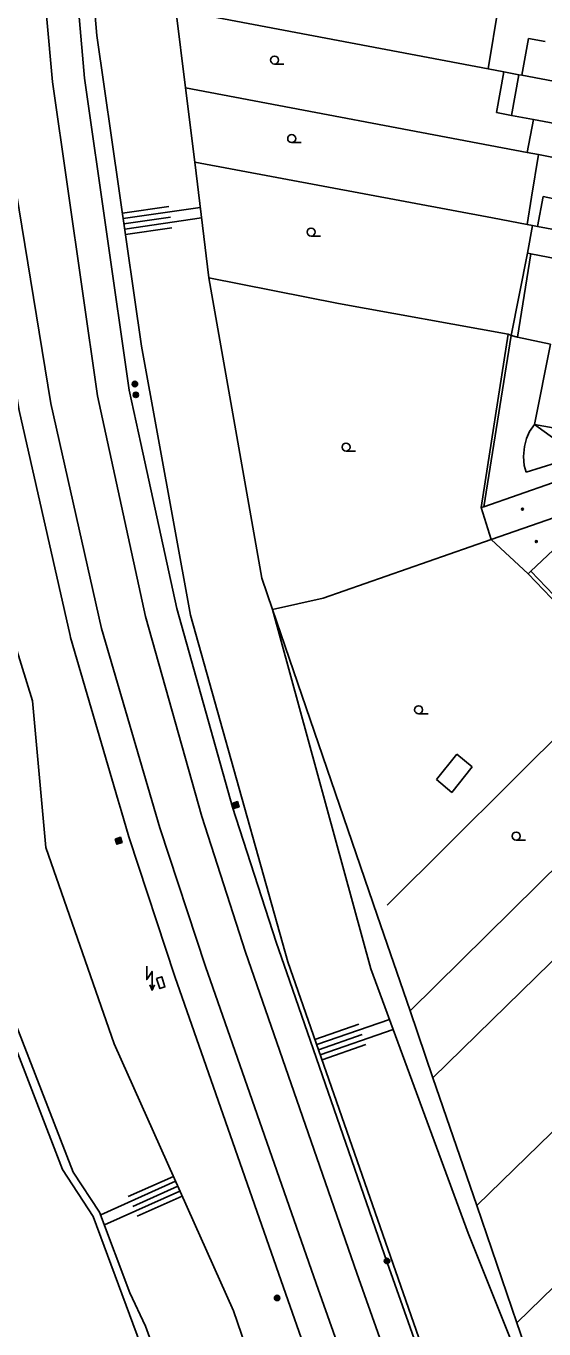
# Model space of a CAD drawing. Extents: x -596229 to -595156, y -1161237 to -1159376.
# Drawn here: x -596139.8 to -596091.5, y -1160561 to -1160439.4 of the extents above; entities that cross this region are included whole.
import ezdxf

# ---------------------------------------------------------------- set-up
doc = ezdxf.new("R2010")
doc.units = 0
for name, color, linetype in [('DOP - kresba z DSPS bez souradnic', 7, 'Continuous'), ('DOP - rozhrani ploch obecne', 7, 'Continuous'), ('Level 24', 7, 'Continuous'), ('Level 25', 7, 'Continuous'), ('Level 36', 7, 'Continuous'), ('Level 39', 7, 'Continuous'), ('TM - budovy zdene_ betonove - VP', 7, 'Continuous'), ('TM - CD - osa koleji', 7, 'Continuous'), ('TM - dolni hrana svahu', 7, 'Continuous'), ('TM - horni hrana svahu', 7, 'Continuous'), ('TM - letecke snimky - pomocna linie', 7, 'Continuous'), ('TM - plot nerozliseny - VP', 7, 'Continuous'), ('TM - rozhrani ploch obecne - VP', 7, 'Continuous'), ('TM - srafovani', 7, 'Continuous'), ('TM - zed operna - VP', 7, 'Continuous')]:
    doc.layers.add(name, color=color, linetype=linetype)

msp = doc.modelspace()

# ---------------------------------------------------------------- linework, layer by layer
at = {"layer": 'DOP - kresba z DSPS bez souradnic'}
for points in [[(-596092.69, -1160460.7), (-596093.92, -1160468.47)], [(-596097.06, -1160484.3), (-596094.53, -1160468.33)], [(-596092.68, -1160490.31), (-596086.24, -1160497.03)], [(-596101.48, -1160509.74), (-596099.57, -1160507.38)], [(-596099.57, -1160507.38), (-596098.17, -1160508.56)], [(-596098.17, -1160508.56), (-596100.05, -1160510.96)], [(-596100.05, -1160510.96), (-596101.48, -1160509.74)]]:
    msp.add_lwpolyline(points, dxfattribs=at)
at = {"layer": 'DOP - rozhrani ploch obecne'}
for points in [[(-596125.79, -1160437.93), (-596096.67, -1160443.44)], [(-596096.67, -1160443.44), (-596095.21, -1160443.72)], [(-596095.9, -1160447.53), (-596095.21, -1160443.72)], [(-596095.21, -1160443.72), (-596093.79, -1160443.99)], [(-596124.9, -1160445.21), (-596093.02, -1160451.26)], [(-596094.48, -1160447.8), (-596095.9, -1160447.53)], [(-596093.02, -1160451.26), (-596092.44, -1160448.18)], [(-596091.98, -1160451.45), (-596093.02, -1160451.26)], [(-596092.62, -1160455.43), (-596091.98, -1160451.45)], [(-596091.98, -1160451.45), (-596089.37, -1160451.95)], [(-596124.04, -1160452.16), (-596096.27, -1160457.36)], [(-596093.02, -1160457.97), (-596092.62, -1160455.43)], [(-596096.27, -1160457.36), (-596093.02, -1160457.97)], [(-596093.02, -1160457.97), (-596092.52, -1160458.06)], [(-596094.53, -1160468.33), (-596092.99, -1160460.64)], [(-596110.63, -1160465.35), (-596122.71, -1160462.94)], [(-596094.81, -1160468.2), (-596110.63, -1160465.35)], [(-596097.3, -1160484.38), (-596094.81, -1160468.2)], [(-596094.81, -1160468.2), (-596094.53, -1160468.33)], [(-596093.92, -1160468.47), (-596094.53, -1160468.33)], [(-596090.86, -1160469.14), (-596093.92, -1160468.47)], [(-596112.07, -1160492.83), (-596096.37, -1160487.35)], [(-596086.49, -1160497.27), (-596092.94, -1160490.55)], [(-596116.78, -1160493.88), (-596112.07, -1160492.83)], [(-596106.08, -1160521.47), (-596088.77, -1160504.24)], [(-596103.95, -1160531.33), (-596080.17, -1160507.9)], [(-596101.81, -1160537.59), (-596078.47, -1160514.77)], [(-596097.73, -1160549.52), (-596068.67, -1160521.24)], [(-596093.99, -1160560.46), (-596075.54, -1160542.5)]]:
    msp.add_lwpolyline(points, dxfattribs=at)
at = {"layer": 'Level 24'}
msp.add_lwpolyline([(-596127.59, -1160528.31), (-596127.29, -1160529.26), (-596126.81, -1160529.11), (-596127.11, -1160528.16)], close=True, dxfattribs=at)
at = {"layer": 'Level 25'}
for points in [[(-596120.54, -1160511.98), (-596120.38, -1160512.46), (-596119.9, -1160512.3), (-596120.06, -1160511.82)], [(-596120.47, -1160512.01), (-596120.35, -1160512.39), (-596119.97, -1160512.27), (-596120.09, -1160511.89)], [(-596120.41, -1160512.05), (-596120.31, -1160512.33), (-596120.03, -1160512.23), (-596120.13, -1160511.95)], [(-596120.35, -1160512.08), (-596120.28, -1160512.27), (-596120.09, -1160512.2), (-596120.16, -1160512.01)], [(-596120.28, -1160512.11), (-596120.25, -1160512.2), (-596120.16, -1160512.17), (-596120.19, -1160512.08)], [(-596131.45, -1160515.31), (-596131.29, -1160515.79), (-596130.81, -1160515.63), (-596130.97, -1160515.15)], [(-596131.38, -1160515.34), (-596131.26, -1160515.72), (-596130.88, -1160515.6), (-596131, -1160515.22)], [(-596131.32, -1160515.38), (-596131.22, -1160515.66), (-596130.94, -1160515.56), (-596131.04, -1160515.28)], [(-596131.26, -1160515.41), (-596131.19, -1160515.6), (-596131, -1160515.53), (-596131.07, -1160515.34)], [(-596131.19, -1160515.44), (-596131.16, -1160515.53), (-596131.07, -1160515.5), (-596131.1, -1160515.41)]]:
    msp.add_lwpolyline(points, close=True, dxfattribs=at)
for centre, radius in [((-596129.62, -1160472.85), 0.25), ((-596129.62, -1160472.85), 0.2), ((-596129.53, -1160473.86), 0.25), ((-596129.62, -1160472.85), 0.15), ((-596129.62, -1160472.85), 0.1), ((-596129.62, -1160472.85), 0.05), ((-596129.53, -1160473.86), 0.2), ((-596129.53, -1160473.86), 0.15), ((-596129.53, -1160473.86), 0.1), ((-596129.53, -1160473.86), 0.05), ((-596106.1, -1160554.68), 0.25), ((-596106.1, -1160554.68), 0.2), ((-596106.1, -1160554.68), 0.15), ((-596106.1, -1160554.68), 0.1), ((-596106.1, -1160554.68), 0.05), ((-596116.35, -1160558.13), 0.25), ((-596116.35, -1160558.13), 0.2), ((-596116.35, -1160558.13), 0.15), ((-596116.35, -1160558.13), 0.1), ((-596116.35, -1160558.13), 0.05)]:
    msp.add_circle(centre, radius, dxfattribs=at)
at = {"layer": 'Level 36'}
for p, q in [((-596116.59, -1160443), (-596115.71, -1160443)), ((-596114.99, -1160450.32), (-596114.11, -1160450.32)), ((-596113.18, -1160459.05), (-596112.3, -1160459.05)), ((-596109.92, -1160479.11), (-596109.05, -1160479.11)), ((-596103.15, -1160503.62), (-596102.27, -1160503.62)), ((-596094.05, -1160515.41), (-596093.18, -1160515.41))]:
    msp.add_line(p, q, dxfattribs=at)
for points in [[(-596128.51, -1160527.17), (-596128.51, -1160528.42), (-596128.01, -1160527.67), (-596128.01, -1160529.42)], [(-596128.23, -1160528.93), (-596128.01, -1160529.42), (-596127.79, -1160528.93)]]:
    msp.add_lwpolyline(points, dxfattribs=at)
for centre in [(-596116.59, -1160442.62), (-596114.99, -1160449.95), (-596113.18, -1160458.67), (-596109.92, -1160478.74), (-596103.15, -1160503.25), (-596094.05, -1160515.04)]:
    msp.add_circle(centre, 0.375, dxfattribs=at)
at = {"layer": 'Level 39'}
for centre, radius in [((-596093.47, -1160484.52), 0.09), ((-596093.47, -1160484.52), 0.0398), ((-596092.17, -1160487.55), 0.09), ((-596092.17, -1160487.55), 0.0398)]:
    msp.add_circle(centre, radius, dxfattribs=at)
at = {"layer": 'TM - budovy zdene_ betonove - VP'}
for points in [[(-596093.52, -1160444.04), (-596092.9, -1160440.61)], [(-596092.9, -1160440.61), (-596091.36, -1160440.89)], [(-596094.48, -1160447.8), (-596093.79, -1160443.99)], [(-596093.79, -1160443.99), (-596093.52, -1160444.04)], [(-596093.52, -1160444.04), (-596072.18, -1160448.08)], [(-596092.44, -1160448.18), (-596094.48, -1160447.8)], [(-596082.32, -1160450.08), (-596092.44, -1160448.18)], [(-596091.53, -1160455.36), (-596092.07, -1160458.15)], [(-596091.53, -1160455.36), (-596090.08, -1160455.66)], [(-596092.99, -1160460.64), (-596092.52, -1160458.06)], [(-596092.07, -1160458.15), (-596092.52, -1160458.06)], [(-596085.7, -1160459.35), (-596092.07, -1160458.15)], [(-596092.69, -1160460.7), (-596092.99, -1160460.64)], [(-596086.37, -1160461.93), (-596092.69, -1160460.7)], [(-596092.33, -1160476.62), (-596090.86, -1160469.14)], [(-596089.74, -1160477.11), (-596092.33, -1160476.62)], [(-596097.06, -1160484.3), (-596090.65, -1160482.08)], [(-596097.3, -1160484.38), (-596097.06, -1160484.3)], [(-596096.37, -1160487.35), (-596097.3, -1160484.38)], [(-596090.46, -1160485.31), (-596096.37, -1160487.35)], [(-596089.01, -1160486.85), (-596092.68, -1160490.31)], [(-596092.94, -1160490.55), (-596096.37, -1160487.35)], [(-596092.68, -1160490.31), (-596092.94, -1160490.55)]]:
    msp.add_lwpolyline(points, dxfattribs=at)
at = {"layer": 'TM - CD - osa koleji'}
for points in [[(-596070.84, -1160662.58), (-596079.19, -1160639.25), (-596089.53, -1160610.33), (-596100.36, -1160580), (-596108.92, -1160555.81), (-596119.29, -1160525.88), (-596123.37, -1160513.21), (-596128.62, -1160494.53), (-596133.1, -1160473.96), (-596137.29, -1160444.66), (-596137.85, -1160438.46), (-596138.97, -1160415.3), (-596138.73, -1160396.35), (-596137.86, -1160382.04), (-596135.04, -1160357.75), (-596130.33, -1160332.57), (-596130.02, -1160331.12), (-596125.76, -1160311.5)], [(-596074.23, -1160665.02), (-596082.93, -1160640.58), (-596093.29, -1160611.48), (-596104.04, -1160581.31), (-596112.72, -1160556.78), (-596123.04, -1160527.19), (-596127.3, -1160514.27), (-596132.74, -1160495.66), (-596137.47, -1160474.66), (-596140.69, -1160454.88), (-596142.42, -1160438.86), (-596143.61, -1160415.81), (-596143.6, -1160402.29), (-596142.31, -1160378.67), (-596140.91, -1160362.02)]]:
    msp.add_lwpolyline(points, dxfattribs=at)
at = {"layer": 'TM - dolni hrana svahu'}
for points in [[(-596107.62, -1160527.42), (-596116.78, -1160493.88)], [(-596098.54, -1160552.09), (-596107.62, -1160527.42)], [(-596087.74, -1160579.08), (-596098.54, -1160552.09)]]:
    msp.add_lwpolyline(points, dxfattribs=at)
at = {"layer": 'TM - horni hrana svahu'}
for points in [[(-596068.78, -1160660.14), (-596070.7, -1160650.38), (-596075.5, -1160636.41), (-596084.94, -1160608.71), (-596096.48, -1160580.01), (-596099.31, -1160572.83), (-596115.34, -1160526.77), (-596124.43, -1160494.43), (-596128.99, -1160469.32), (-596133.17, -1160440.33), (-596135.09, -1160417.8), (-596134.81, -1160384.75)], [(-596077.42, -1160664.39), (-596084.8, -1160656.92), (-596090.31, -1160641.84), (-596100.59, -1160614.14), (-596112.29, -1160583), (-596120.41, -1160559.34), (-596131.56, -1160534.42), (-596137.93, -1160516.11), (-596139.16, -1160502.43), (-596147.28, -1160476.26), (-596155.29, -1160455.24)]]:
    msp.add_lwpolyline(points, dxfattribs=at)
at = {"layer": 'TM - letecke snimky - pomocna linie'}
for points in [[(-596115.45, -1160527.8), (-596116.44, -1160524.93), (-596120.5, -1160512.34), (-596125.71, -1160493.8), (-596129.06, -1160478.39), (-596129.71, -1160475.42), (-596130.15, -1160473.43), (-596134.31, -1160444.31), (-596134.86, -1160438.25), (-596135.58, -1160423.21), (-596135.62, -1160422.49), (-596135.97, -1160415.25), (-596135.73, -1160396.46), (-596134.81, -1160384.75)], [(-596095.71, -1160437.6), (-596096.67, -1160443.44)], [(-596145.4, -1160439.18), (-596143.67, -1160455.2), (-596143.65, -1160455.36), (-596141.92, -1160465.97), (-596141.75, -1160467.02), (-596140.43, -1160475.16), (-596140.4, -1160475.32), (-596135.67, -1160496.32), (-596135.62, -1160496.5), (-596131.17, -1160511.71), (-596130.9, -1160512.64), (-596130.18, -1160515.11), (-596130.15, -1160515.21), (-596125.88, -1160528.15), (-596115.55, -1160557.77), (-596113.7, -1160563)], [(-596098.22, -1160577.06), (-596106.09, -1160554.83), (-596115.45, -1160527.8)]]:
    msp.add_lwpolyline(points, dxfattribs=at)
at = {"layer": 'TM - plot nerozliseny - VP'}
for points in [[(-596125.79, -1160437.93), (-596124.9, -1160445.21)], [(-596124.9, -1160445.21), (-596124.04, -1160452.16)], [(-596124.04, -1160452.16), (-596122.71, -1160462.94)], [(-596122.71, -1160462.94), (-596117.78, -1160490.97)], [(-596117.78, -1160490.97), (-596116.78, -1160493.88)], [(-596116.78, -1160493.88), (-596107.02, -1160522.4)], [(-596107.02, -1160522.4), (-596103.95, -1160531.33)], [(-596103.95, -1160531.33), (-596101.81, -1160537.59)], [(-596101.81, -1160537.59), (-596097.73, -1160549.52)], [(-596097.73, -1160549.52), (-596093.99, -1160560.46)], [(-596093.99, -1160560.46), (-596091.69, -1160567.15), (-596090.81, -1160569.8)]]:
    msp.add_lwpolyline(points, dxfattribs=at)
at = {"layer": 'TM - rozhrani ploch obecne - VP'}
for points in [[(-596092.33, -1160476.62), (-596092.81, -1160477.29), (-596093.1, -1160477.95), (-596093.27, -1160478.69), (-596093.37, -1160479.6), (-596093.31, -1160480.44), (-596093.12, -1160481.08)], [(-596092.33, -1160476.62), (-596089.97, -1160478.34)], [(-596090.31, -1160480.21), (-596093.12, -1160481.08)], [(-596150.54, -1160507.33), (-596135.37, -1160546.41), (-596132.91, -1160550.12), (-596130.1, -1160557.67), (-596128.63, -1160560.78), (-596116.8, -1160593.2), (-596107.96, -1160617.44), (-596099.53, -1160640.73), (-596092.5, -1160659.77), (-596089.24, -1160668.89), (-596082.97, -1160667.06), (-596077.24, -1160664.92)]]:
    msp.add_lwpolyline(points, dxfattribs=at)
at = {"layer": 'TM - srafovani'}
for points in [[(-596126.45, -1160456.29), (-596130.78, -1160456.91)], [(-596123.52, -1160456.37), (-596130.71, -1160457.4)], [(-596126.31, -1160457.28), (-596130.64, -1160457.9)], [(-596123.4, -1160457.36), (-596130.57, -1160458.39)], [(-596126.16, -1160458.27), (-596130.49, -1160458.89)], [(-596108.74, -1160532.6), (-596112.82, -1160534.02)], [(-596105.88, -1160532.14), (-596112.65, -1160534.49)], [(-596105.54, -1160533.08), (-596112.32, -1160535.44)], [(-596108.41, -1160533.55), (-596112.49, -1160534.97)], [(-596108.08, -1160534.49), (-596112.16, -1160535.91)], [(-596132.81, -1160550.38), (-596125.82, -1160547.25)], [(-596130.23, -1160548.68), (-596126.02, -1160546.8)], [(-596129.82, -1160549.59), (-596125.61, -1160547.71)], [(-596132.46, -1160551.32), (-596125.41, -1160548.17)], [(-596129.41, -1160550.5), (-596125.21, -1160548.62)]]:
    msp.add_lwpolyline(points, dxfattribs=at)
at = {"layer": 'TM - zed operna - VP'}
for points in [[(-596151.25, -1160507.6), (-596136.38, -1160546.16), (-596133.52, -1160550.54)], [(-596133.52, -1160550.54), (-596117.58, -1160593.5), (-596100.38, -1160640.9), (-596091.73, -1160665.04), (-596091.49, -1160665.71)]]:
    msp.add_lwpolyline(points, dxfattribs=at)

doc.saveas('drawing.dxf')
